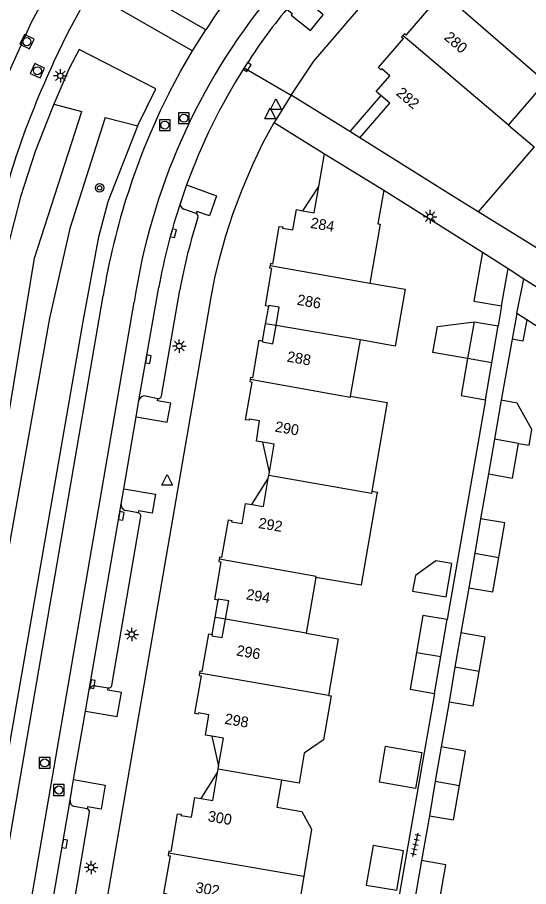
# Model space of a CAD drawing. Extents: x 124000 to 128010, y 398999 to 403000.
# Drawn here: x 127286.8 to 127334.5, y 400022.7 to 400103.8 of the extents above; entities that cross this region are included whole.
import ezdxf

# ---------------------------------------------------------------- set-up
doc = ezdxf.new("R2010")
doc.units = 0
for name, color, linetype in [('gg-afsc-erfafscheiding', 7, 'Continuous'), ('gg-afsc-muur', 7, 'Continuous'), ('gg-anno-huisnummerreeks BGT', 7, 'Continuous'), ('gg-bbg-bijgebouw', 7, 'Continuous'), ('gg-bbg-gedigitaliseerde bebouwing', 7, 'Continuous'), ('gg-bbg-gedigitaliseerde bijgebouw', 7, 'Continuous'), ('gg-bbg-hoofdgebouw', 7, 'Continuous'), ('gg-bbg-luifel en loopbrug', 7, 'Continuous'), ('gg-bbg-tussenscheiding', 7, 'Continuous'), ('gg-knt-verharding', 7, 'Continuous'), ('gg-knt-verharding nz', 7, 'Continuous'), ('gt-grn-groengrens', 7, 'Continuous'), ('gt-grn-groengrens NZ', 7, 'Continuous'), ('gt-grn-weggrens', 7, 'Continuous'), ('gt-symb-boom', 7, 'Continuous'), ('gt-symb-kolk', 7, 'Continuous'), ('gt-symb-lichtmast', 7, 'Continuous'), ('gt-symb-rioolschacht', 7, 'Continuous'), ('gt-symb-tegel verharding', 7, 'Continuous'), ('gt-symb-waterafsluiter', 7, 'Continuous')]:
    doc.layers.add(name, color=color, linetype=linetype)

# ---------------------------------------------------------------- blocks, each defined once
blk = doc.blocks.new('gt0-LMAST')
at = {"layer": 'gt-symb-lichtmast'}
for p, q in [((-0.182, 0.173), (-0.447, 0.438)), ((-0.005, 0.246), (-0.005, 0.621)), ((0.172, 0.173), (0.437, 0.438)), ((-0.255, -0.004), (-0.63, -0.004)), ((-0.182, -0.181), (-0.447, -0.446)), ((-0.005, -0.254), (-0.005, -0.629)), ((0.437, -0.446), (0.172, -0.181)), ((0.245, -0.004), (0.62, -0.004))]:
    blk.add_line(p, q, dxfattribs=at)
blk.add_circle((-0.005, -0.004), 0.25, dxfattribs=at)
blk = doc.blocks.new('gt0-TEG1')
at = {"layer": 'gt-symb-tegel verharding'}
for p, q in [((-1.125, 0), (1.125, 0)), ((-0.9, -0.25), (-0.9, 0.25)), ((-0.45, -0.25), (-0.45, 0.25)), ((0, -0.25), (0, 0.25)), ((0.45, -0.25), (0.45, 0.25)), ((0.9, -0.25), (0.9, 0.25))]:
    blk.add_line(p, q, dxfattribs=at)
blk = doc.blocks.new('gt0-RS')
at = {"layer": 'gt-symb-rioolschacht'}
blk.add_lwpolyline([(-0.5, -0.5), (0.5, -0.5), (0.5, 0.5), (-0.5, 0.5)], close=True, dxfattribs=at)
blk.add_circle((0, 0), 0.375, dxfattribs=at)
blk = doc.blocks.new('gt0-WAFSL')
at = {"layer": 'gt-symb-waterafsluiter'}
for p, q in [((-0.5, -0.333), (0, 0.667)), ((0, 0.667), (0.5, -0.333)), ((0.5, -0.333), (-0.5, -0.333))]:
    blk.add_line(p, q, dxfattribs=at)
blk = doc.blocks.new('gt0-KOLK')
at = {"layer": 'gt-symb-kolk'}
blk.add_lwpolyline([(0, 0), (0.375, 0), (0.375, 0.4), (-0.375, 0.4), (-0.375, 0), (0, 0)], dxfattribs=at)
blk = doc.blocks.new('gt0-BOOM')
at = {"layer": 'gt-symb-boom'}
for radius in [0.4, 0.2]:
    blk.add_circle((0, 0), radius, dxfattribs=at)

msp = doc.modelspace()

# ---------------------------------------------------------------- linework, layer by layer
at = {"layer": 'gg-afsc-erfafscheiding'}
for p, q in [((127331.953, 400076.854), (127331.655, 400074.992)), ((127332.955, 400073.745), (127331.923, 400068.066)), ((127330.448, 400068.099), (127326.893, 400047.581)), ((127330.73, 400061.185), (127330.007, 400056.999)), ((127328.894, 400050.548), (127328.166, 400046.34)), ((127325.692, 400040.675), (127322.125, 400020.164)), ((127327.058, 400039.91), (127326.331, 400035.695)), ((127325.221, 400029.263), (127324.499, 400025.077))]:
    msp.add_line(p, q, dxfattribs=at)
at = {"layer": 'gg-afsc-muur'}
for p, q in [((127320.975, 400087.68), (127330.196, 400081.87)), ((127335.464, 400082.139), (127329.783, 400085.656))]:
    msp.add_line(p, q, dxfattribs=at)
at = {"layer": 'gg-bbg-bijgebouw'}
for p, q in [((127330.196, 400081.87), (127332.59, 400080.361)), ((127331.953, 400076.854), (127332.59, 400080.361)), ((127329.391, 400075.387), (127331.655, 400074.992))]:
    msp.add_line(p, q, dxfattribs=at)
msp.add_lwpolyline([(127330.196, 400081.87), (127329.362, 400077.305), (127331.953, 400076.854)], dxfattribs=at)
at = {"layer": 'gg-bbg-gedigitaliseerde bebouwing'}
for p, q in [((127332.61, 400093.748), (127336.06, 400097.753)), ((127318.756, 400073.68), (127317.847, 400068.425)), ((127321.267, 400067.698), (127319.859, 400059.558)), ((127320.336, 400059.272), (127318.875, 400050.834)), ((127314.636, 400051.517), (127313.735, 400046.31)), ((127311.442, 400032.595), (127311.004, 400030.064))]:
    msp.add_line(p, q, dxfattribs=at)
for points in [[(127332.61, 400093.748), (127335.007, 400091.721), (127329.783, 400085.656)], [(127329.783, 400085.656), (127327.08, 400087.329), (127318.73, 400092.562)], [(127320.422, 400084.534), (127320.628, 400084.497), (127319.676, 400078.998)], [(127319.676, 400078.998), (127322.953, 400078.431), (127322.033, 400073.113), (127318.756, 400073.68)], [(127317.847, 400068.425), (127321.29, 400067.83), (127321.267, 400067.698)], [(127319.859, 400059.558), (127320.37, 400059.47), (127320.336, 400059.272)], [(127318.875, 400050.834), (127318.867, 400050.785), (127314.636, 400051.517)], [(127313.735, 400046.31), (127316.723, 400045.793), (127315.808, 400040.505)], [(127315.808, 400040.505), (127316.048, 400040.464), (127315.339, 400036.364), (127313.559, 400035.109)], [(127313.559, 400035.109), (127313.081, 400032.315), (127311.442, 400032.595)], [(127311.004, 400030.064), (127313.319, 400029.675), (127314.236, 400027.999), (127313.498, 400023.602)], [(127313.498, 400023.602), (127312.605, 400018.278), (127309.266, 400018.838)]]:
    msp.add_lwpolyline(points, dxfattribs=at)
at = {"layer": 'gg-bbg-gedigitaliseerde bijgebouw'}
for p, q in [((127329.391, 400075.387), (127328.788, 400071.944)), ((127331.051, 400071.544), (127331.655, 400074.992)), ((127330.448, 400068.099), (127331.051, 400071.544)), ((127331.288, 400064.417), (127330.73, 400061.185)), ((127333.553, 400064.026), (127331.288, 400064.417)), ((127330.007, 400056.999), (127329.451, 400053.779)), ((127329.451, 400053.779), (127328.894, 400050.548)), ((127326.292, 400044.123), (127326.893, 400047.581)), ((127328.166, 400046.34), (127327.613, 400043.132)), ((127325.692, 400040.675), (127326.292, 400044.123)), ((127327.613, 400043.132), (127327.058, 400039.91)), ((127326.331, 400035.695), (127325.777, 400032.485)), ((127325.777, 400032.485), (127325.221, 400029.263)), ((127324.499, 400025.077), (127323.945, 400021.867))]:
    msp.add_line(p, q, dxfattribs=at)
for points in [[(127328.788, 400071.944), (127328.184, 400068.496), (127330.448, 400068.099)], [(127330.73, 400061.185), (127332.995, 400060.794), (127333.553, 400064.026)], [(127331.718, 400053.389), (127332.273, 400056.608), (127330.007, 400056.999)], [(127328.894, 400050.548), (127331.16, 400050.157), (127331.718, 400053.389)], [(127323.664, 400050.232), (127326.779, 400049.693), (127327.318, 400052.808), (127325.84, 400053.064), (127323.919, 400051.71), (127323.664, 400050.232)], [(127326.893, 400047.581), (127324.629, 400047.972), (127324.028, 400044.521)], [(127329.88, 400042.739), (127330.434, 400045.951), (127328.166, 400046.34)], [(127324.028, 400044.521), (127323.427, 400041.073), (127325.692, 400040.675)], [(127327.058, 400039.91), (127329.324, 400039.519), (127329.88, 400042.739)], [(127324.517, 400035.185), (127323.933, 400031.813), (127320.561, 400032.396), (127321.144, 400035.769), (127324.517, 400035.185)], [(127328.042, 400032.092), (127328.596, 400035.304), (127326.331, 400035.695)], [(127325.221, 400029.263), (127327.486, 400028.872), (127328.042, 400032.092)], [(127319.342, 400022.796), (127322.176, 400022.305), (127322.815, 400026.002), (127319.982, 400026.492), (127319.342, 400022.796)], [(127326.208, 400021.466), (127326.764, 400024.686), (127324.499, 400025.077)]]:
    msp.add_lwpolyline(points, dxfattribs=at)
at = {"layer": 'gg-bbg-hoofdgebouw'}
for p, q in [((127314.912, 400088.014), (127315.431, 400091.057)), ((127315.431, 400091.057), (127320.975, 400087.68)), ((127320.975, 400087.68), (127320.422, 400084.534)), ((127333.394, 400076.157), (127334.035, 400079.389)), ((127334.035, 400079.389), (127343.061, 400073.748)), ((127334.302, 400075.561), (127333.394, 400076.157)), ((127338.129, 400073.052), (127334.302, 400075.561)), ((127310.245, 400061.034), (127310.296, 400061.33)), ((127310.194, 400060.74), (127310.245, 400061.034)), ((127305.507, 400033.605), (127305.557, 400033.897)), ((127305.456, 400033.307), (127305.507, 400033.605))]:
    msp.add_line(p, q, dxfattribs=at)
for points in [[(127323.059, 400102.133), (127325.389, 400104.838), (127325.631, 400104.629)], [(127322.755, 400102.117), (127322.629, 400101.97), (127322.796, 400101.826)], [(127323.059, 400102.133), (127322.892, 400102.277), (127322.755, 400102.117)], [(127320.699, 400096.493), (127320.246, 400096.886), (127321.523, 400098.355), (127320.78, 400098.995), (127320.708, 400098.912), (127320.466, 400099.121), (127322.796, 400101.826)], [(127318.73, 400092.562), (127321.522, 400095.778), (127320.699, 400096.493)], [(127313.419, 400085.743), (127314.492, 400085.548), (127314.912, 400088.014)], [(127310.608, 400080.771), (127311.223, 400084.288), (127311.538, 400084.233), (127311.519, 400084.124), (127312.485, 400083.955), (127312.829, 400085.85), (127313.419, 400085.743)], [(127310.608, 400080.771), (127310.391, 400080.809), (127310.359, 400080.629)], [(127310.238, 400076.801), (127309.923, 400076.856), (127310.538, 400080.373)], [(127310.359, 400080.629), (127310.321, 400080.411), (127310.538, 400080.373)], [(127310.916, 400075.038), (127311.222, 400076.74), (127310.257, 400076.909), (127310.238, 400076.801)], [(127309.661, 400073.607), (127309.643, 400073.498), (127310.609, 400073.334), (127310.916, 400075.038)], [(127308.747, 400070.142), (127309.346, 400073.661), (127309.661, 400073.607)], [(127309.676, 400064.136), (127309.082, 400064.23), (127309.383, 400066.125), (127308.416, 400066.289), (127308.398, 400066.181), (127308.083, 400066.235), (127308.681, 400069.754)], [(127308.499, 400069.993), (127308.465, 400069.791), (127308.681, 400069.754)], [(127308.747, 400070.142), (127308.53, 400070.179), (127308.499, 400069.993)], [(127310.296, 400061.33), (127310.751, 400063.965), (127309.676, 400064.136)], [(127308.669, 400058.316), (127309.743, 400058.128), (127310.194, 400060.74)], [(127305.872, 400053.367), (127306.474, 400056.886), (127306.789, 400056.83), (127306.77, 400056.72), (127307.749, 400056.545), (127308.078, 400058.42), (127308.669, 400058.316)], [(127305.621, 400053.208), (127305.586, 400053.002), (127305.803, 400052.965)], [(127305.872, 400053.367), (127305.654, 400053.404), (127305.621, 400053.208)], [(127305.515, 400049.392), (127305.2, 400049.446), (127305.803, 400052.965)], [(127306.2, 400047.62), (127306.5, 400049.335), (127305.534, 400049.5), (127305.515, 400049.392)], [(127304.953, 400046.186), (127304.934, 400046.077), (127305.9, 400045.91), (127306.2, 400047.62)], [(127304.03, 400042.722), (127304.638, 400046.24), (127304.953, 400046.186)], [(127304.03, 400042.722), (127303.813, 400042.759), (127303.78, 400042.568)], [(127304.93, 400036.698), (127304.338, 400036.796), (127304.653, 400038.693), (127303.687, 400038.86), (127303.668, 400038.752), (127303.353, 400038.806), (127303.962, 400042.324)], [(127303.78, 400042.568), (127303.744, 400042.361), (127303.962, 400042.324)], [(127305.557, 400033.897), (127306.005, 400036.52), (127304.93, 400036.698)], [(127303.936, 400030.878), (127305.011, 400030.697), (127305.456, 400033.307)], [(127301.137, 400025.936), (127301.74, 400029.455), (127302.055, 400029.402), (127302.036, 400029.293), (127303.033, 400029.126), (127303.344, 400030.977), (127303.936, 400030.878)], [(127300.886, 400025.782), (127300.848, 400025.558), (127301.065, 400025.521)], [(127301.137, 400025.936), (127300.919, 400025.973), (127300.886, 400025.782)], [(127300.776, 400021.948), (127300.461, 400022.002), (127301.065, 400025.521)]]:
    msp.add_lwpolyline(points, dxfattribs=at)
at = {"layer": 'gg-bbg-luifel en loopbrug'}
for p, q in [((127320.699, 400096.493), (127317.792, 400093.145)), ((127318.73, 400092.562), (127317.792, 400093.145)), ((127313.419, 400085.743), (127314.912, 400088.014)), ((127309.95, 400075.204), (127310.238, 400076.801)), ((127333.394, 400076.157), (127332.955, 400073.745)), ((127309.661, 400073.607), (127309.95, 400075.204)), ((127310.916, 400075.038), (127309.95, 400075.204)), ((127331.923, 400068.066), (127331.288, 400064.417)), ((127310.296, 400061.33), (127309.676, 400064.136)), ((127308.669, 400058.316), (127310.194, 400060.74)), ((127305.234, 400047.789), (127305.515, 400049.392)), ((127304.953, 400046.186), (127305.234, 400047.789)), ((127306.2, 400047.62), (127305.234, 400047.789)), ((127304.93, 400036.698), (127305.557, 400033.897)), ((127303.936, 400030.878), (127305.456, 400033.307))]:
    msp.add_line(p, q, dxfattribs=at)
for points in [[(127328.788, 400071.944), (127325.549, 400072.504), (127325.972, 400074.948), (127329.391, 400075.387)], [(127334.302, 400075.561), (127333.958, 400073.571), (127332.955, 400073.745)], [(127333.553, 400064.026), (127334.538, 400063.856), (127334.794, 400065.334), (127333.414, 400067.794), (127331.923, 400068.066)]]:
    msp.add_lwpolyline(points, dxfattribs=at)
at = {"layer": 'gg-bbg-tussenscheiding'}
for p, q in [((127336.06, 400097.753), (127327.44, 400105.224)), ((127332.61, 400093.748), (127322.755, 400102.117)), ((127310.359, 400080.629), (127319.676, 400078.998)), ((127318.756, 400073.68), (127310.916, 400075.038)), ((127331.051, 400071.544), (127328.788, 400071.944)), ((127329.451, 400053.779), (127331.718, 400053.389)), ((127313.735, 400046.31), (127306.2, 400047.62)), ((127324.028, 400044.521), (127326.292, 400044.123)), ((127329.88, 400042.739), (127327.613, 400043.132)), ((127315.808, 400040.505), (127303.78, 400042.568)), ((127311.442, 400032.595), (127305.507, 400033.605)), ((127325.777, 400032.485), (127328.042, 400032.092)), ((127313.498, 400023.602), (127300.886, 400025.782))]:
    msp.add_line(p, q, dxfattribs=at)
for points in [[(127317.847, 400068.425), (127317.828, 400068.316), (127308.499, 400069.993)], [(127319.859, 400059.558), (127319.825, 400059.361), (127310.245, 400061.034)], [(127314.636, 400051.517), (127314.649, 400051.591), (127305.621, 400053.208)]]:
    msp.add_lwpolyline(points, dxfattribs=at)
at = {"layer": 'gg-knt-verharding'}
for p, q in [((127304.356, 400102.625), (127294.826, 400108.125)), ((127293.619, 400106.141), (127303.138, 400100.685)), ((127303.138, 400100.685), (127304.356, 400102.625)), ((127317.792, 400093.145), (127312.327, 400096.543)), ((127310.743, 400093.975), (127315.431, 400091.057)), ((127302.579, 400088.16), (127302.005, 400086.494)), ((127303.453, 400085.484), (127302.307, 400085.885)), ((127332.59, 400080.361), (127334.035, 400079.389)), ((127298.127, 400068.033), (127299.981, 400078.617)), ((127300.243, 400068.453), (127301.938, 400078.319)), ((127283.188, 400010.498), (127294.783, 400077.811)), ((127297.867, 400066.512), (127298.127, 400068.033)), ((127298.731, 400068.452), (127299.891, 400068.225)), ((127296.717, 400059.789), (127297.867, 400066.512)), ((127296.469, 400058.341), (127296.717, 400059.789)), ((127293.496, 400041.018), (127296.469, 400058.341)), ((127298.044, 400057.537), (127296.888, 400057.767)), ((127295.599, 400041.432), (127298.3, 400057.191)), ((127293.15, 400039.028), (127293.496, 400041.018)), ((127294.075, 400041.393), (127295.254, 400041.203)), ((127292.038, 400032.636), (127293.15, 400039.028)), ((127291.704, 400030.713), (127292.038, 400032.636)), ((127288.742, 400013.421), (127291.704, 400030.713)), ((127293.291, 400029.924), (127292.079, 400030.134)), ((127290.833, 400013.814), (127293.524, 400029.589))]:
    msp.add_line(p, q, dxfattribs=at)
for points in [[(127312.327, 400096.543), (127314.447, 400099.705), (127386.157, 400183.307)], [(127290.16, 400099.597), (127291.47, 400102.299), (127292.907, 400104.936), (127293.619, 400106.141)], [(127311.915, 400104.566), (127312.417, 400104.153), (127312.323, 400104.02), (127314.119, 400102.577), (127315.329, 400104.048), (127314.375, 400104.835), (127314.516, 400105.006)], [(127300.945, 400096.765), (127302.009, 400098.743), (127303.138, 400100.685)], [(127293.273, 400010.472), (127304.864, 400077.68), (127305.215, 400079.481), (127305.643, 400081.265), (127306.241, 400083.4), (127306.925, 400085.509), (127307.787, 400087.806), (127308.745, 400090.064), (127309.696, 400092.044), (127310.743, 400093.975)], [(127302.579, 400088.16), (127305.37, 400087.133), (127304.713, 400085.274), (127303.517, 400085.676), (127303.453, 400085.484)], [(127297.867, 400066.512), (127300.773, 400066.015), (127301.101, 400067.784), (127299.852, 400067.999), (127299.891, 400068.225)], [(127296.717, 400059.789), (127299.66, 400059.286), (127299.354, 400057.518), (127298.079, 400057.737), (127298.044, 400057.537)], [(127293.15, 400039.028), (127296.083, 400038.518), (127296.494, 400040.762), (127295.216, 400040.981), (127295.254, 400041.203)], [(127292.038, 400032.636), (127294.983, 400032.124), (127294.59, 400029.871), (127293.319, 400030.088), (127293.291, 400029.924)]]:
    msp.add_lwpolyline(points, dxfattribs=at)
for centre, radius, start, end in [((127360.949, 400065.794), 67.523, 139.11526, 146.94356), ((127355.008, 400069.186), 55.757, 140.61367, 147.58388), ((127373.455, 400061.2), 91.718, 155.25154, 160.89097), ((127355.01, 400069.182), 55.76, 147.58145, 160.1018), ((127359.666, 400067.196), 65.746, 153.27247, 170.70855), ((127357.118, 400067.816), 74.121, 161.58921, 168.57085), ((127358.396, 400067.806), 59.407, 161.66456, 169.51456), ((127302.487, 400086.354), 0.502, 163.75142, 249.00174), ((127354.091, 400068.896), 52.998, 162.17728, 169.75816), ((127303.359, 400085.207), 0.292, 341.97302, 71.28191), ((127298.642, 400067.936), 0.524, 80.21631, 169.28244), ((127299.951, 400068.517), 0.299, 258.31083, 347.55363), ((127296.982, 400058.276), 0.517, 172.7239, 259.53239), ((127298.012, 400057.245), 0.293, 349.29417, 83.70015), ((127293.981, 400040.904), 0.498, 79.08113, 166.77858), ((127295.314, 400041.487), 0.291, 258.14389, 349.00599), ((127292.227, 400030.641), 0.528, 172.11972, 253.73999), ((127293.198, 400029.61), 0.327, 356.2424, 73.39656)]:
    msp.add_arc(centre, radius, start, end, dxfattribs=at)
at = {"layer": 'gg-knt-verharding nz'}
for points in [[(127269.223, 400015.212), (127279.843, 400076.7), (127280.841, 400082.123), (127281.739, 400086.682), (127282.804, 400090.408), (127284.134, 400094.268), (127285.465, 400097.462), (127288.093, 400103.352), (127291.319, 400109.307), (127291.749, 400109.901)], [(127270.182, 399917.572), (127285.896, 400008.643), (127297.683, 400077.226)]]:
    msp.add_lwpolyline(points, dxfattribs=at)
msp.add_arc((127356.087, 400068.444), 59.06, 140.77588, 171.44848, dxfattribs=at)
at = {"layer": 'gt-grn-groengrens'}
for p, q in [((127290.184, 400095.681), (127292.816, 400095.01)), ((127294.988, 400094.456), (127298.029, 400093.68))]:
    msp.add_line(p, q, dxfattribs=at)
for points in [[(127290.184, 400095.681), (127289.989, 400095.228), (127288.453, 400091.278), (127287.064, 400087.035), (127285.894, 400082.427), (127284.358, 400072.771), (127275.382, 400020.197)], [(127277.465, 400019.841), (127279.499, 400031.759), (127285.369, 400062.973), (127288.376, 400081.321), (127292.816, 400095.01)], [(127294.988, 400094.456), (127291.689, 400084.098), (127289.78, 400075.726), (127279.773, 400019.447)], [(127283.077, 400018.883), (127284.509, 400027.044), (127292.915, 400075.404), (127294.378, 400083.305), (127295.255, 400086.596), (127298.029, 400093.68)]]:
    msp.add_lwpolyline(points, dxfattribs=at)
at = {"layer": 'gt-grn-groengrens NZ'}
msp.add_lwpolyline([(127298.029, 400093.68), (127298.034, 400093.692), (127299.717, 400097.13), (127292.549, 400100.787), (127291.598, 400098.958), (127290.184, 400095.681)], dxfattribs=at)
at = {"layer": 'gt-grn-weggrens'}
for p, q in [((127307.94, 400099.075), (127312.327, 400096.543)), ((127312.327, 400096.543), (127310.743, 400093.975))]:
    msp.add_line(p, q, dxfattribs=at)

# ---------------------------------------------------------------- block references
at = {"layer": 'gt-symb-boom'}
msp.add_blockref('gt0-BOOM', (127294.462, 400087.875), dxfattribs=at)
at = {"layer": 'gt-symb-kolk'}
for p, rotation in [((127308.065, 400099.27), -122.30903952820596), ((127301.156, 400083.707), -105.52195114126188), ((127298.807, 400071.915), -99.93459143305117), ((127296.289, 400057.288), -99.68121999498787), ((127293.595, 400041.598), -99.73825890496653), ((127291.013, 400026.678), -99.72235174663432)]:
    msp.add_blockref('gt0-KOLK', p, dxfattribs=dict(at, rotation=rotation))
at = {"layer": 'gt-symb-lichtmast'}
for p in [(127290.802, 400098.347), (127325.296, 400085.196), (127301.9, 400073.121), (127297.457, 400046.198), (127293.668, 400024.444)]:
    msp.add_blockref('gt0-LMAST', p, dxfattribs=at)
at = {"layer": 'gt-symb-rioolschacht'}
for p, rotation in [((127287.675, 400101.532), -115.71951295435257), ((127288.654, 400098.815), 65.3569047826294)]:
    msp.add_blockref('gt0-RS', p, dxfattribs=dict(at, rotation=rotation))
for p in [(127302.323, 400094.386), (127300.543, 400093.737), (127289.334, 400034.197), (127290.663, 400031.67)]:
    msp.add_blockref('gt0-RS', p, dxfattribs=at)
at = {"layer": 'gt-symb-tegel verharding', "rotation": 77.1170205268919}
msp.add_blockref('gt0-TEG1', (127323.937, 400026.558), dxfattribs=at)
at = {"layer": 'gt-symb-waterafsluiter'}
for p in [(127310.915, 400095.531), (127310.377, 400094.674), (127300.772, 400060.454)]:
    msp.add_blockref('gt0-WAFSL', p, dxfattribs=at)

# ---------------------------------------------------------------- texts
at = {"layer": 'gg-anno-huisnummerreeks BGT'}
for s, rotation, p in [('280', 319.3, (127326.53, 400101.819)), ('282', 319.3, (127322.054, 400096.621)), ('284', 350.1, (127314.072, 400084.152)), ('286', 350.1, (127312.822, 400076.976)), ('288', 350.3, (127311.882, 400071.668)), ('290', 350.4, (127310.765, 400065.131)), ('292', 350.3, (127309.224, 400056.132)), ('294', 350.3, (127308.081, 400049.475)), ('296', 350.2, (127307.168, 400044.233)), ('298', 350.2, (127306.066, 400037.855)), ('300', 350.3, (127304.501, 400028.766)), ('302', 350.3, (127303.357, 400022.114))]:
    msp.add_text(s, height=1, rotation=rotation, dxfattribs=at).set_placement(p)

doc.saveas('drawing.dxf')
